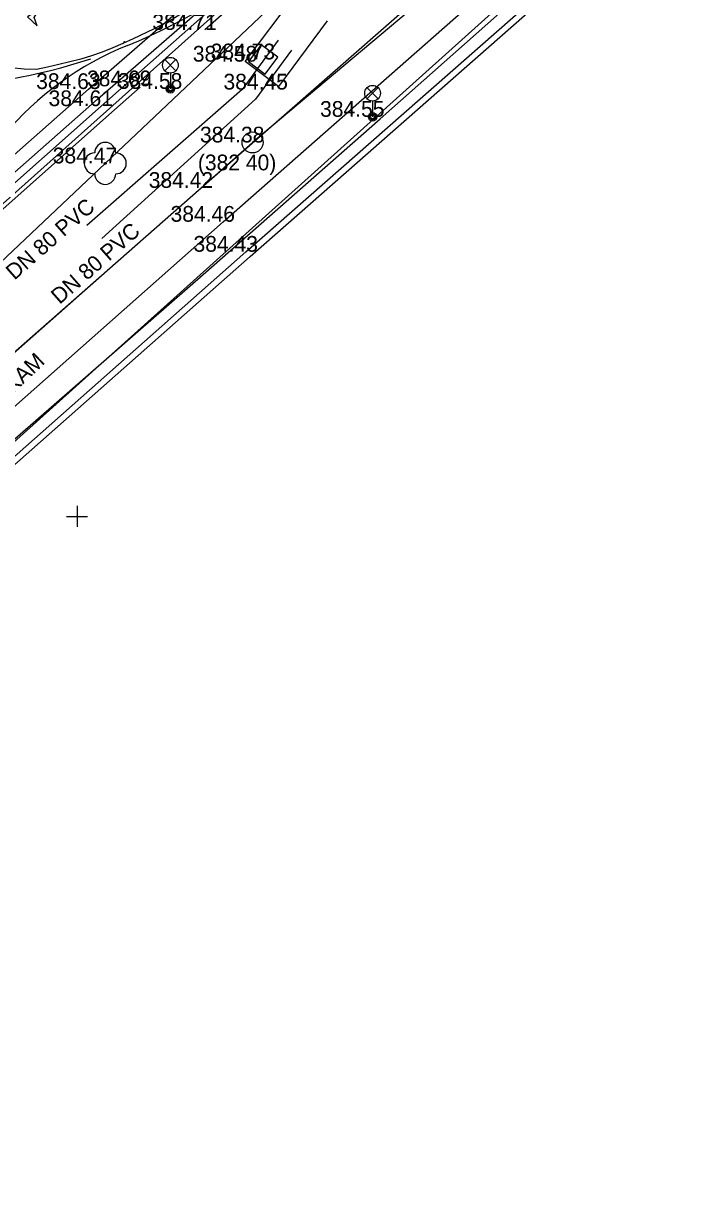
# Model space of a CAD drawing. Extents: x -438233 to -437334, y -1133133 to -1132623.
# Drawn here: x -437488.2 to -437456.8, y -1132772.4 to -1132717.2 of the extents above; entities that cross this region are included whole.
import ezdxf

# ---------------------------------------------------------------- set-up
doc = ezdxf.new("R2010")
doc.units = 0
for name, color, linetype in [('Vrstva 1', 7, 'Continuous'), ('Vrstva 10', 7, 'Continuous'), ('Vrstva 11', 7, 'Continuous'), ('Vrstva 22', 7, 'Continuous'), ('Vrstva 26', 7, 'Continuous'), ('Vrstva 27', 7, 'Continuous'), ('Vrstva 3', 7, 'Continuous'), ('Vrstva 33', 7, 'Continuous'), ('Vrstva 53', 7, 'Continuous'), ('Vrstva 54', 7, 'Continuous'), ('Vrstva 55', 7, 'Continuous'), ('Vrstva 61', 7, 'Continuous'), ('Vrstva 7', 7, 'Continuous'), ('Vrstva 9', 7, 'Continuous')]:
    doc.layers.add(name, color=color, linetype=linetype)

msp = doc.modelspace()

# ---------------------------------------------------------------- linework, layer by layer
at = {"layer": 'Vrstva 1'}
for p, q in [((-437479.593, -1132717.506), (-437479.593, -1132717.506)), ((-437477.667, -1132719.018), (-437477.667, -1132719.018)), ((-437476.815, -1132718.912), (-437476.815, -1132718.912)), ((-437485.128, -1132720.324), (-437485.128, -1132720.324)), ((-437482.707, -1132720.193), (-437482.707, -1132720.193)), ((-437481.235, -1132720.314), (-437481.235, -1132720.314)), ((-437476.207, -1132720.348), (-437476.207, -1132720.348)), ((-437484.538, -1132721.138), (-437484.538, -1132721.138)), ((-437471.606, -1132721.648), (-437471.606, -1132721.648)), ((-437477.324, -1132722.87), (-437477.324, -1132722.87)), ((-437484.339, -1132723.866), (-437484.339, -1132723.866)), ((-437479.768, -1132725.032), (-437479.768, -1132725.032)), ((-437478.726, -1132726.646), (-437478.726, -1132726.646)), ((-437477.634, -1132728.076), (-437477.634, -1132728.076))]:
    msp.add_line(p, q, dxfattribs=at)
for centre, radius, start, end in [((-437493.643, -1132692.599), 27.66, 291.9965, 6.9971), ((-437477.664, -1132732.154), 15, 111.9965, 140.0448), ((-437493.643, -1132692.599), 27.66, 255.0767, 288.1701)]:
    msp.add_arc(centre, radius, start, end, dxfattribs=at)
at = {"layer": 'Vrstva 10'}
msp.add_lwpolyline([(-437471.138, -1132709.353), (-437476.26, -1132713.81), (-437484.538, -1132721.138), (-437500.734, -1132735.535), (-437508.371, -1132742.119), (-437509.642, -1132742.926), (-437510.758, -1132743.383), (-437511.953, -1132743.634)], dxfattribs=at)
at = {"layer": 'Vrstva 11'}
for p, q in [((-437477.667, -1132719.018), (-437475.338, -1132715.901)), ((-437473.763, -1132717.078), (-437476.092, -1132720.195)), ((-437476.092, -1132720.195), (-437477.667, -1132719.018))]:
    msp.add_line(p, q, dxfattribs=at)
for points in [[(-437515.532, -1132742.227), (-437516.824, -1132744.522), (-437518.332, -1132755.666), (-437515.976, -1132756.843), (-437506.461, -1132748.742), (-437494.804, -1132738.241), (-437479.768, -1132725.032), (-437464.075, -1132711.263), (-437451.979, -1132700.695), (-437442.248, -1132692.049)], [(-437516.608, -1132760.137), (-437512.82, -1132756.94), (-437505.045, -1132749.978), (-437493.44, -1132739.673), (-437478.726, -1132726.646), (-437462.912, -1132712.72), (-437449.116, -1132700.705)], [(-437509.667, -1132741.986), (-437485.128, -1132720.324), (-437476.973, -1132713.211), (-437470.705, -1132707.506)], [(-437500.487, -1132734.737), (-437484.706, -1132720.805), (-437476.547, -1132713.689), (-437470.24, -1132707.948)]]:
    msp.add_lwpolyline(points, dxfattribs=at)
at = {"layer": 'Vrstva 22'}
msp.add_circle((-437484.339, -1132723.866), 0.05, dxfattribs=at)
for centre, start, end in [((-437484.339, -1132723.366), 0, 180), ((-437484.839, -1132723.866), 90, 270), ((-437483.839, -1132723.866), 270, 90), ((-437484.339, -1132724.366), 180, 0)]:
    msp.add_arc(centre, 0.5, start, end, dxfattribs=at)
at = {"layer": 'Vrstva 26'}
msp.add_lwpolyline([(-437476.916, -1132718.212), (-437477.515, -1132719.013), (-437476.714, -1132719.612), (-437476.115, -1132718.811)], close=True, dxfattribs=at)
at = {"layer": 'Vrstva 27'}
msp.add_circle((-437477.324, -1132722.87), 0.5, dxfattribs=at)
at = {"layer": 'Vrstva 33'}
for p, q in [((-437481.5, -1132719.454), (-437480.97, -1132718.924)), ((-437481.5, -1132718.924), (-437480.97, -1132719.454)), ((-437481.235, -1132719.564), (-437481.235, -1132720.314)), ((-437471.871, -1132720.788), (-437471.341, -1132720.258)), ((-437471.871, -1132720.258), (-437471.341, -1132720.788)), ((-437471.606, -1132720.898), (-437471.606, -1132721.648))]:
    msp.add_line(p, q, dxfattribs=at)
for centre, radius in [((-437481.235, -1132719.189), 0.375), ((-437481.235, -1132720.314), 0.2), ((-437481.235, -1132720.314), 0.145), ((-437481.235, -1132720.314), 0.0876), ((-437471.606, -1132720.523), 0.375), ((-437471.606, -1132721.648), 0.2), ((-437471.606, -1132721.648), 0.145), ((-437471.606, -1132721.648), 0.0876)]:
    msp.add_circle(centre, radius, dxfattribs=at)
at = {"layer": 'Vrstva 53'}
for points in [[(-437518.021, -1132762.956), (-437518.081, -1132762.856), (-437516.911, -1132761.226), (-437512.551, -1132757.766), (-437505.511, -1132751.236), (-437500.171, -1132746.216), (-437495.261, -1132742.466), (-437489.131, -1132737.426), (-437479.681, -1132729.156), (-437471.251, -1132721.746), (-437465.151, -1132716.336), (-437455.691, -1132707.996), (-437449.141, -1132702.366), (-437447.971, -1132700.516), (-437445.471, -1132698.346), (-437445.441, -1132698.286), (-437443.151, -1132697.016), (-437443.331, -1132696.176), (-437444.241, -1132693.336)], [(-437511.521, -1132771.296), (-437517.721, -1132763.496), (-437517.551, -1132762.636), (-437509.441, -1132755.776), (-437463.931, -1132714.886), (-437447.551, -1132701.376), (-437450.451, -1132698.086)]]:
    msp.add_lwpolyline(points, dxfattribs=at)
at = {"layer": 'Vrstva 54'}
for points in [[(-437476.103, -1132718.003), (-437477.824, -1132720.338), (-437485.211, -1132726.829)], [(-437475.459, -1132718.477), (-437477.18, -1132720.813), (-437484.505, -1132727.442)]]:
    msp.add_lwpolyline(points, dxfattribs=at)
at = {"layer": 'Vrstva 55'}
for points in [[(-437418.659, -1132665.17), (-437474.046, -1132714.125), (-437512.537, -1132750.532)], [(-437406.752, -1132684.849), (-437424.044, -1132678.123), (-437477.324, -1132722.87), (-437524.264, -1132764.324), (-437532.862, -1132772.436)], [(-437457.401, -1132697.416), (-437477.116, -1132714.961), (-437496.066, -1132731.913), (-437500.512, -1132735.742), (-437502.812, -1132739.394)]]:
    msp.add_lwpolyline(points, dxfattribs=at)
at = {"layer": 'Vrstva 61'}
for p, q in [((-437485.681, -1132740.186), (-437485.681, -1132741.186)), ((-437486.181, -1132740.686), (-437485.181, -1132740.686))]:
    msp.add_line(p, q, dxfattribs=at)
at = {"layer": 'Vrstva 7'}
for points in [[(-437510.791, -1132757.319), (-437502.62, -1132750.079), (-437492.968, -1132741.632), (-437477.634, -1132728.076), (-437461.166, -1132713.601), (-437451.996, -1132705.517), (-437436.55, -1132691.863), (-437425.052, -1132684.302), (-437409.545, -1132679.295), (-437402.992, -1132681.858)], [(-437510.592, -1132757.544), (-437502.422, -1132750.304), (-437492.77, -1132741.857), (-437477.436, -1132728.301), (-437460.968, -1132713.826), (-437451.797, -1132705.742), (-437436.367, -1132692.102), (-437424.921, -1132684.575), (-437409.555, -1132679.613), (-437403.101, -1132682.137)], [(-437471.683, -1132707.97), (-437472.405, -1132708.793), (-437473.136, -1132709.611), (-437473.901, -1132710.395), (-437474.684, -1132711.162), (-437475.487, -1132711.903), (-437476.297, -1132712.628), (-437477.101, -1132713.352), (-437477.875, -1132714.121), (-437478.649, -1132714.889), (-437479.423, -1132715.658), (-437480.196, -1132716.427), (-437480.196, -1132716.427), (-437481.099, -1132716.976), (-437482.046, -1132717.469), (-437483.007, -1132717.933), (-437483.494, -1132718.153)], [(-437483.494, -1132718.153), (-437483.984, -1132718.365), (-437484.477, -1132718.57), (-437484.986, -1132718.745), (-437485.506, -1132718.895), (-437486.029, -1132719.034), (-437486.555, -1132719.162), (-437487.083, -1132719.28), (-437487.614, -1132719.386), (-437488.205, -1132719.382), (-437488.815, -1132719.312), (-437489.423, -1132719.218), (-437490.026, -1132719.1), (-437490.622, -1132718.953), (-437491.213, -1132718.771), (-437491.797, -1132718.565), (-437492.371, -1132718.335), (-437492.937, -1132718.055), (-437493.491, -1132717.73), (-437494.03, -1132717.38), (-437494.546, -1132717.018)]]:
    msp.add_lwpolyline(points, dxfattribs=at)
msp.add_lwpolyline([(-437488.034, -1132716.878), (-437487.578, -1132717.306), (-437487.723, -1132716.909), (-437487.502, -1132716.549)], close=True, dxfattribs=at)
for centre in [(-437483.494, -1132718.153), (-437483.494, -1132718.153), (-437483.428, -1132718.075), (-437483.428, -1132718.075)]:
    msp.add_circle(centre, 0.0127, dxfattribs=at)
at = {"layer": 'Vrstva 9'}
for points in [[(-437469.95, -1132709.058), (-437475.892, -1132714.23), (-437479.593, -1132717.506)], [(-437482.672, -1132720.232), (-437484.168, -1132721.556), (-437499.309, -1132735.016)]]:
    msp.add_lwpolyline(points, dxfattribs=at)

# ---------------------------------------------------------------- texts
at = {"layer": 'Vrstva 3'}
for s, p in [('384.71 ', (-437482.093, -1132717.506)), ('384.73 ', (-437479.315, -1132718.912)), ('384.58 ', (-437480.167, -1132719.018)), ('384.63 ', (-437487.628, -1132720.324)), ('384.69 ', (-437485.207, -1132720.193)), ('384.58 ', (-437483.735, -1132720.314)), ('384.45 ', (-437478.707, -1132720.348)), ('384.61 ', (-437487.038, -1132721.138)), ('384.55 ', (-437474.106, -1132721.648)), ('384.38 ', (-437479.824, -1132722.87)), ('384.47 ', (-437486.839, -1132723.866)), ('384.42 ', (-437482.268, -1132725.032)), ('384.46 ', (-437481.226, -1132726.646)), ('384.43 ', (-437480.134, -1132728.076))]:
    msp.add_text(s, height=0.75, dxfattribs=at).set_placement(p)
at = {"layer": 'Vrstva 54'}
for p in [(-437488.663, -1132729.455), (-437486.511, -1132730.61)]:
    msp.add_text('DN 80 PVC', height=0.75, rotation=41.306, dxfattribs=at).set_placement(p)
at = {"layer": 'Vrstva 55'}
msp.add_text('(382 40) ', height=0.75, dxfattribs=at).set_placement((-437479.926, -1132724.197))
msp.add_text('DN 300 KAM', height=0.75, rotation=43.4062, dxfattribs=at).set_placement((-437491.415, -1132737.389))

doc.saveas('drawing.dxf')
